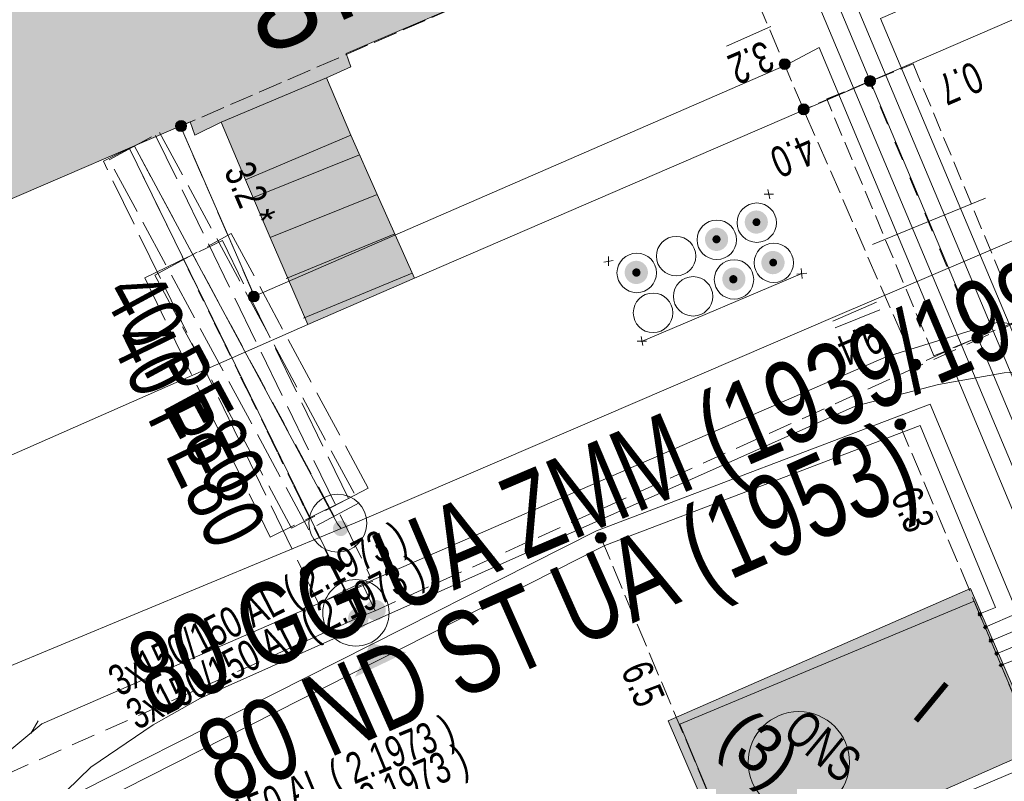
# Model space of a CAD drawing. Header units: metres. Extents: x -740 to 758, y -633 to 854.
# Tile 1049 of 1056: x 439 to 456, y 213 to 226. Entities that reach past the tile are written whole.
import ezdxf

# ---------------------------------------------------------------- set-up
doc = ezdxf.new("R2010")
doc.units = ezdxf.units.M
doc.header["$MEASUREMENT"] = 0
for name, pattern in [('208_208_208_416', [1.04, 0.208, -0.208, 0.208, -0.416]), ('333_125', [0.4576, 0.3328, -0.1248]), ('333_333', [0.6656, 0.3328, -0.3328]), ('416_125', [0.5408, 0.416, -0.1248]), ('416_208', [0.624, 0.416, -0.208]), ('416_416', [0.832, 0.416, -0.416]), ('832_208', [1.04, 0.832, -0.208])]:
    doc.linetypes.add(name, pattern=pattern)
for name, color, linetype in [('Gas.LOVION', 7, 'Continuous'), ('Grundkarte.LOVION', 7, 'Continuous'), ('Grundkarte_Text.LOVION', 7, 'Continuous'), ('Strom.LOVION', 7, 'Continuous'), ('StromBemass.LOVION', 7, 'Continuous'), ('Wasser.LOVION', 7, 'Continuous')]:
    doc.layers.add(name, color=color, linetype=linetype)
doc.styles.add('ERSTELLTER_STIL_1', font='arial.ttf')

msp = doc.modelspace()

# ---------------------------------------------------------------- hatches: boundary and pattern name
at = {"layer": 'Gas.LOVION', "linetype": 'Continuous', "lineweight": 13}
for points in [[(440.599, 223.626), (441.279, 223.929), (441.128, 224.269), (440.448, 223.966)], [(445.318, 215.699), (445.331, 215.717), (445.342, 215.736), (445.35, 215.757), (445.355, 215.778), (445.358, 215.8), (445.358, 215.822), (445.355, 215.844), (445.35, 215.865), (445.341, 215.886), (445.331, 215.905), (445.318, 215.923), (445.303, 215.939), (445.286, 215.953), (445.267, 215.965), (445.247, 215.974), (445.226, 215.981), (445.204, 215.985), (445.182, 215.986), (445.16, 215.985), (445.138, 215.981), (445.118, 215.974), (445.098, 215.964), (445.079, 215.952), (445.062, 215.938), (445.047, 215.922), (445.034, 215.904), (445.023, 215.885), (445.015, 215.864), (445.01, 215.843), (445.007, 215.821), (445.007, 215.799), (445.01, 215.777), (445.016, 215.756), (445.024, 215.735), (445.035, 215.716), (445.048, 215.698), (445.063, 215.682), (445.08, 215.668), (445.099, 215.656), (445.119, 215.647), (445.14, 215.64), (445.161, 215.636), (445.183, 215.635), (445.205, 215.636), (445.227, 215.64), (445.248, 215.647), (445.268, 215.657), (445.286, 215.669), (445.303, 215.683)], [(445.322, 215.697), (445.335, 215.715), (445.346, 215.735), (445.354, 215.755), (445.359, 215.777), (445.362, 215.799), (445.362, 215.821), (445.359, 215.842), (445.353, 215.864), (445.345, 215.884), (445.335, 215.904), (445.322, 215.921), (445.306, 215.937), (445.289, 215.951), (445.271, 215.963), (445.251, 215.973), (445.23, 215.979), (445.208, 215.983), (445.186, 215.985), (445.164, 215.983), (445.142, 215.979), (445.121, 215.972), (445.101, 215.963), (445.083, 215.951), (445.066, 215.937), (445.051, 215.921), (445.038, 215.903), (445.027, 215.883), (445.019, 215.863), (445.014, 215.841), (445.011, 215.819), (445.011, 215.797), (445.014, 215.776), (445.02, 215.754), (445.028, 215.734), (445.039, 215.714), (445.052, 215.697), (445.067, 215.681), (445.084, 215.667), (445.102, 215.655), (445.122, 215.645), (445.143, 215.639), (445.165, 215.635), (445.187, 215.633), (445.209, 215.635), (445.231, 215.639), (445.252, 215.646), (445.272, 215.655), (445.29, 215.667), (445.307, 215.681)], [(445.026, 215.559), (445.038, 215.577), (445.049, 215.597), (445.057, 215.617), (445.063, 215.639), (445.065, 215.661), (445.065, 215.683), (445.062, 215.705), (445.057, 215.726), (445.049, 215.747), (445.038, 215.766), (445.025, 215.784), (445.01, 215.8), (444.993, 215.814), (444.974, 215.826), (444.954, 215.835), (444.933, 215.842), (444.911, 215.846), (444.889, 215.847), (444.867, 215.846), (444.845, 215.842), (444.824, 215.835), (444.804, 215.825), (444.785, 215.813), (444.768, 215.799), (444.753, 215.783), (444.74, 215.765), (444.73, 215.746), (444.722, 215.725), (444.716, 215.704), (444.713, 215.682), (444.713, 215.659), (444.716, 215.637), (444.722, 215.616), (444.73, 215.595), (444.741, 215.576), (444.754, 215.558), (444.769, 215.542), (444.786, 215.528), (444.805, 215.516), (444.825, 215.507), (444.846, 215.5), (444.868, 215.496), (444.89, 215.495), (444.912, 215.496), (444.934, 215.5), (444.955, 215.507), (444.975, 215.517), (444.993, 215.529), (445.01, 215.543)], [(445.026, 215.559), (445.038, 215.577), (445.049, 215.597), (445.057, 215.617), (445.063, 215.639), (445.065, 215.661), (445.065, 215.683), (445.062, 215.705), (445.057, 215.726), (445.049, 215.747), (445.038, 215.766), (445.025, 215.784), (445.01, 215.8), (444.993, 215.814), (444.974, 215.826), (444.954, 215.835), (444.933, 215.842), (444.911, 215.846), (444.889, 215.847), (444.867, 215.846), (444.845, 215.842), (444.824, 215.835), (444.804, 215.825), (444.785, 215.813), (444.768, 215.799), (444.753, 215.783), (444.74, 215.765), (444.73, 215.746), (444.722, 215.725), (444.716, 215.704), (444.713, 215.682), (444.713, 215.659), (444.716, 215.637), (444.722, 215.616), (444.73, 215.595), (444.741, 215.576), (444.754, 215.558), (444.769, 215.542), (444.786, 215.528), (444.805, 215.516), (444.825, 215.507), (444.846, 215.5), (444.868, 215.496), (444.89, 215.495), (444.912, 215.496), (444.934, 215.5), (444.955, 215.507), (444.975, 215.517), (444.993, 215.529), (445.01, 215.543)], [(445.72, 215.082), (445.099, 215.243), (444.831, 214.656)]]:
    msp.add_hatch(color=7, dxfattribs=at).paths.add_polyline_path(points)
at = {"layer": 'Grundkarte.LOVION', "linetype": 'Continuous', "lineweight": 18}
for color, points in [(9, [(431.706, 229.938), (435.408, 221.404), (441.988, 224.235), (442.069, 224.006), (442.521, 224.227), (444.337, 224.996), (444.762, 225.186), (444.681, 225.414), (451.006, 228.131), (447.24, 236.718), (446.789, 236.497), (443.953, 235.274), (442.509, 234.63), (439.503, 233.331), (435.647, 231.654), (432.785, 230.399)]), (254, [(444.759, 224.003), (444.337, 224.996), (442.521, 224.227), (442.943, 223.234)]), (254, [(444.759, 224.003), (444.337, 224.996), (442.521, 224.227), (442.943, 223.234)]), (254, [(445.214, 222.983), (444.759, 224.003), (442.943, 223.234), (443.365, 222.241)]), (254, [(445.857, 221.539), (445.214, 222.983), (443.365, 222.241), (444.015, 220.738)]), (254, [(450.24, 213.899), (451.425, 211.148), (451.908, 211.343), (456.64, 213.431), (455.455, 216.182)])]:
    msp.add_hatch(color=color, dxfattribs=at).paths.add_polyline_path(points)
at = {"layer": 'Strom.LOVION', "linetype": 'Continuous', "lineweight": 13}
msp.add_hatch(color=7, dxfattribs=at).paths.add_polyline_path([(441.322, 223.948), (442.285, 224.367), (442.207, 224.566), (441.243, 224.147)])
at = {"layer": 'Strom.LOVION', "linetype": 'Continuous', "lineweight": 18}
for color, points in [(150, [(451.913, 222.379), (451.928, 222.4), (451.94, 222.422), (451.949, 222.445), (451.955, 222.469), (451.959, 222.494), (451.958, 222.519), (451.955, 222.544), (451.949, 222.568), (451.94, 222.592), (451.927, 222.614), (451.913, 222.634), (451.895, 222.652), (451.876, 222.668), (451.855, 222.681), (451.832, 222.692), (451.808, 222.7), (451.784, 222.704), (451.759, 222.706), (451.734, 222.704), (451.709, 222.699), (451.685, 222.691), (451.662, 222.681), (451.641, 222.667), (451.622, 222.651), (451.605, 222.633), (451.59, 222.612), (451.578, 222.59), (451.569, 222.567), (451.563, 222.543), (451.56, 222.518), (451.56, 222.493), (451.563, 222.468), (451.569, 222.444), (451.579, 222.42), (451.591, 222.398), (451.606, 222.378), (451.623, 222.36), (451.642, 222.344), (451.664, 222.331), (451.686, 222.32), (451.71, 222.312), (451.735, 222.308), (451.76, 222.306), (451.785, 222.308), (451.809, 222.313), (451.833, 222.321), (451.856, 222.331), (451.877, 222.345), (451.896, 222.361)]), (150, [(451.814, 222.46), (451.819, 222.467), (451.823, 222.475), (451.826, 222.483), (451.828, 222.491), (451.829, 222.499), (451.829, 222.508), (451.828, 222.516), (451.826, 222.525), (451.823, 222.533), (451.819, 222.54), (451.813, 222.547), (451.808, 222.553), (451.801, 222.559), (451.794, 222.563), (451.786, 222.567), (451.778, 222.569), (451.77, 222.571), (451.761, 222.571), (451.752, 222.571), (451.744, 222.569), (451.736, 222.567), (451.728, 222.563), (451.721, 222.558), (451.714, 222.553), (451.709, 222.547), (451.704, 222.54), (451.7, 222.532), (451.696, 222.524), (451.694, 222.516), (451.693, 222.507), (451.693, 222.499), (451.694, 222.49), (451.697, 222.482), (451.7, 222.474), (451.704, 222.467), (451.709, 222.46), (451.715, 222.454), (451.721, 222.448), (451.729, 222.444), (451.736, 222.44), (451.744, 222.437), (451.753, 222.436), (451.761, 222.435), (451.77, 222.436), (451.778, 222.438), (451.786, 222.44), (451.794, 222.444), (451.801, 222.449), (451.808, 222.454)]), (150, [(451.228, 222.081), (451.243, 222.101), (451.255, 222.123), (451.264, 222.147), (451.27, 222.171), (451.273, 222.196), (451.273, 222.221), (451.27, 222.246), (451.264, 222.27), (451.254, 222.294), (451.242, 222.316), (451.227, 222.336), (451.21, 222.354), (451.191, 222.37), (451.169, 222.384), (451.146, 222.394), (451.122, 222.402), (451.098, 222.407), (451.073, 222.408), (451.048, 222.407), (451.023, 222.402), (450.999, 222.394), (450.976, 222.383), (450.955, 222.37), (450.936, 222.353), (450.919, 222.335), (450.904, 222.315), (450.892, 222.293), (450.883, 222.269), (450.876, 222.245), (450.873, 222.22), (450.873, 222.195), (450.877, 222.17), (450.883, 222.145), (450.892, 222.122), (450.905, 222.1), (450.919, 222.08), (450.937, 222.061), (450.956, 222.045), (450.977, 222.032), (451, 222.021), (451.024, 222.014), (451.049, 222.009), (451.074, 222.008), (451.099, 222.009), (451.124, 222.014), (451.148, 222.022), (451.17, 222.033), (451.192, 222.046), (451.211, 222.062)]), (150, [(451.126, 222.164), (451.131, 222.171), (451.136, 222.178), (451.139, 222.187), (451.141, 222.195), (451.142, 222.204), (451.142, 222.213), (451.141, 222.221), (451.139, 222.23), (451.135, 222.238), (451.131, 222.246), (451.126, 222.253), (451.12, 222.259), (451.113, 222.265), (451.106, 222.27), (451.098, 222.273), (451.089, 222.276), (451.081, 222.278), (451.072, 222.278), (451.063, 222.278), (451.054, 222.276), (451.046, 222.273), (451.038, 222.269), (451.031, 222.265), (451.024, 222.259), (451.018, 222.253), (451.013, 222.246), (451.009, 222.238), (451.005, 222.23), (451.003, 222.221), (451.002, 222.212), (451.002, 222.204), (451.003, 222.195), (451.005, 222.186), (451.009, 222.178), (451.013, 222.17), (451.018, 222.163), (451.024, 222.157), (451.031, 222.151), (451.039, 222.147), (451.046, 222.143), (451.055, 222.14), (451.064, 222.139), (451.072, 222.138), (451.081, 222.139), (451.09, 222.14), (451.098, 222.143), (451.106, 222.147), (451.113, 222.152), (451.12, 222.157)]), (1, [(452.202, 221.679), (452.216, 221.7), (452.228, 221.722), (452.238, 221.745), (452.244, 221.77), (452.247, 221.795), (452.247, 221.82), (452.244, 221.845), (452.237, 221.869), (452.228, 221.893), (452.216, 221.915), (452.201, 221.935), (452.183, 221.953), (452.164, 221.969), (452.143, 221.983), (452.12, 221.994), (452.096, 222.001), (452.071, 222.006), (452.046, 222.007), (452.021, 222.006), (451.996, 222.001), (451.972, 221.993), (451.949, 221.982), (451.928, 221.969), (451.909, 221.953), (451.892, 221.934), (451.877, 221.914), (451.865, 221.892), (451.856, 221.868), (451.849, 221.844), (451.846, 221.819), (451.846, 221.793), (451.85, 221.768), (451.856, 221.744), (451.865, 221.721), (451.877, 221.699), (451.892, 221.678), (451.91, 221.66), (451.929, 221.644), (451.95, 221.631), (451.973, 221.62), (451.997, 221.612), (452.022, 221.607), (452.047, 221.606), (452.072, 221.608), (452.097, 221.612), (452.121, 221.62), (452.144, 221.631), (452.165, 221.645), (452.184, 221.661)]), (150, [(449.842, 221.51), (449.857, 221.53), (449.869, 221.552), (449.878, 221.576), (449.885, 221.6), (449.888, 221.625), (449.888, 221.65), (449.884, 221.675), (449.878, 221.7), (449.869, 221.723), (449.856, 221.745), (449.841, 221.766), (449.824, 221.784), (449.805, 221.8), (449.783, 221.813), (449.76, 221.824), (449.736, 221.832), (449.712, 221.836), (449.687, 221.838), (449.661, 221.836), (449.637, 221.831), (449.613, 221.824), (449.59, 221.813), (449.569, 221.799), (449.549, 221.783), (449.532, 221.765), (449.517, 221.744), (449.505, 221.722), (449.496, 221.699), (449.49, 221.674), (449.487, 221.649), (449.487, 221.624), (449.49, 221.599), (449.496, 221.574), (449.506, 221.551), (449.518, 221.529), (449.533, 221.509), (449.55, 221.49), (449.57, 221.474), (449.591, 221.461), (449.614, 221.45), (449.638, 221.442), (449.663, 221.438), (449.688, 221.436), (449.713, 221.438), (449.738, 221.443), (449.762, 221.451), (449.784, 221.461), (449.806, 221.475), (449.825, 221.491)]), (150, [(449.842, 221.51), (449.857, 221.53), (449.869, 221.552), (449.878, 221.576), (449.885, 221.6), (449.888, 221.625), (449.888, 221.65), (449.884, 221.675), (449.878, 221.7), (449.869, 221.723), (449.856, 221.745), (449.841, 221.766), (449.824, 221.784), (449.805, 221.8), (449.783, 221.813), (449.76, 221.824), (449.736, 221.832), (449.712, 221.836), (449.687, 221.838), (449.661, 221.836), (449.637, 221.831), (449.613, 221.824), (449.59, 221.813), (449.569, 221.799), (449.549, 221.783), (449.532, 221.765), (449.517, 221.744), (449.505, 221.722), (449.496, 221.699), (449.49, 221.674), (449.487, 221.649), (449.487, 221.624), (449.49, 221.599), (449.496, 221.574), (449.506, 221.551), (449.518, 221.529), (449.533, 221.509), (449.55, 221.49), (449.57, 221.474), (449.591, 221.461), (449.614, 221.45), (449.638, 221.442), (449.663, 221.438), (449.688, 221.436), (449.713, 221.438), (449.738, 221.443), (449.762, 221.451), (449.784, 221.461), (449.806, 221.475), (449.825, 221.491)]), (1, [(452.103, 221.764), (452.108, 221.771), (452.112, 221.778), (452.115, 221.786), (452.117, 221.794), (452.118, 221.802), (452.118, 221.811), (452.117, 221.819), (452.115, 221.827), (452.111, 221.835), (452.107, 221.842), (452.102, 221.849), (452.097, 221.855), (452.09, 221.861), (452.083, 221.865), (452.075, 221.869), (452.067, 221.871), (452.059, 221.873), (452.051, 221.873), (452.042, 221.873), (452.034, 221.871), (452.026, 221.869), (452.019, 221.865), (452.012, 221.86), (452.005, 221.855), (451.999, 221.849), (451.994, 221.842), (451.99, 221.835), (451.987, 221.827), (451.985, 221.819), (451.984, 221.81), (451.984, 221.802), (451.985, 221.794), (451.987, 221.786), (451.991, 221.778), (451.995, 221.77), (452, 221.764), (452.005, 221.758), (452.012, 221.752), (452.019, 221.748), (452.027, 221.744), (452.035, 221.742), (452.043, 221.74), (452.051, 221.74), (452.06, 221.74), (452.068, 221.742), (452.076, 221.744), (452.083, 221.748), (452.09, 221.752), (452.097, 221.758)]), (150, [(449.744, 221.589), (449.749, 221.597), (449.754, 221.605), (449.757, 221.613), (449.759, 221.622), (449.76, 221.631), (449.76, 221.64), (449.759, 221.648), (449.757, 221.657), (449.753, 221.666), (449.749, 221.673), (449.744, 221.681), (449.738, 221.687), (449.731, 221.693), (449.723, 221.698), (449.715, 221.701), (449.706, 221.704), (449.698, 221.706), (449.689, 221.706), (449.68, 221.706), (449.671, 221.704), (449.662, 221.701), (449.654, 221.697), (449.647, 221.693), (449.64, 221.687), (449.634, 221.68), (449.628, 221.673), (449.624, 221.665), (449.621, 221.657), (449.619, 221.648), (449.617, 221.639), (449.617, 221.63), (449.619, 221.621), (449.621, 221.613), (449.624, 221.604), (449.629, 221.596), (449.634, 221.589), (449.64, 221.583), (449.647, 221.577), (449.655, 221.572), (449.663, 221.568), (449.671, 221.566), (449.68, 221.564), (449.689, 221.563), (449.698, 221.564), (449.707, 221.566), (449.715, 221.568), (449.723, 221.572), (449.731, 221.577), (449.738, 221.583)]), (150, [(449.744, 221.589), (449.749, 221.597), (449.754, 221.605), (449.757, 221.613), (449.759, 221.622), (449.76, 221.631), (449.76, 221.64), (449.759, 221.648), (449.757, 221.657), (449.753, 221.666), (449.749, 221.673), (449.744, 221.681), (449.738, 221.687), (449.731, 221.693), (449.723, 221.698), (449.715, 221.701), (449.706, 221.704), (449.698, 221.706), (449.689, 221.706), (449.68, 221.706), (449.671, 221.704), (449.662, 221.701), (449.654, 221.697), (449.647, 221.693), (449.64, 221.687), (449.634, 221.68), (449.628, 221.673), (449.624, 221.665), (449.621, 221.657), (449.619, 221.648), (449.617, 221.639), (449.617, 221.63), (449.619, 221.621), (449.621, 221.613), (449.624, 221.604), (449.629, 221.596), (449.634, 221.589), (449.64, 221.583), (449.647, 221.577), (449.655, 221.572), (449.663, 221.568), (449.671, 221.566), (449.68, 221.564), (449.689, 221.563), (449.698, 221.564), (449.707, 221.566), (449.715, 221.568), (449.723, 221.572), (449.731, 221.577), (449.738, 221.583)]), (1, [(451.526, 221.396), (451.54, 221.416), (451.552, 221.438), (451.562, 221.462), (451.568, 221.486), (451.571, 221.511), (451.571, 221.536), (451.568, 221.561), (451.561, 221.585), (451.552, 221.608), (451.54, 221.63), (451.525, 221.65), (451.508, 221.668), (451.488, 221.684), (451.467, 221.698), (451.444, 221.708), (451.421, 221.716), (451.396, 221.721), (451.371, 221.722), (451.346, 221.72), (451.321, 221.716), (451.298, 221.708), (451.275, 221.697), (451.254, 221.684), (451.235, 221.668), (451.217, 221.649), (451.203, 221.629), (451.191, 221.607), (451.182, 221.584), (451.175, 221.559), (451.172, 221.534), (451.172, 221.509), (451.176, 221.485), (451.182, 221.46), (451.191, 221.437), (451.203, 221.415), (451.218, 221.395), (451.235, 221.377), (451.255, 221.361), (451.276, 221.347), (451.299, 221.337), (451.323, 221.329), (451.347, 221.324), (451.372, 221.323), (451.397, 221.325), (451.422, 221.329), (451.446, 221.337), (451.468, 221.348), (451.489, 221.361), (451.509, 221.378)]), (1, [(451.418, 221.473), (451.423, 221.481), (451.427, 221.489), (451.43, 221.497), (451.433, 221.506), (451.434, 221.515), (451.434, 221.524), (451.433, 221.533), (451.43, 221.541), (451.427, 221.55), (451.423, 221.558), (451.417, 221.565), (451.411, 221.571), (451.404, 221.577), (451.397, 221.582), (451.388, 221.586), (451.38, 221.588), (451.371, 221.59), (451.362, 221.591), (451.353, 221.59), (451.344, 221.588), (451.336, 221.585), (451.328, 221.582), (451.32, 221.577), (451.313, 221.571), (451.307, 221.564), (451.302, 221.557), (451.297, 221.549), (451.294, 221.541), (451.292, 221.532), (451.291, 221.523), (451.291, 221.514), (451.292, 221.505), (451.294, 221.497), (451.298, 221.488), (451.302, 221.48), (451.307, 221.473), (451.313, 221.467), (451.32, 221.461), (451.328, 221.456), (451.336, 221.452), (451.345, 221.45), (451.353, 221.448), (451.362, 221.447), (451.371, 221.448), (451.38, 221.45), (451.389, 221.452), (451.397, 221.456), (451.405, 221.461), (451.411, 221.467)]), (5, [(455.628, 215.77), (455.615, 215.754), (455.599, 215.767), (455.586, 215.751), (455.602, 215.738), (455.588, 215.722), (455.605, 215.709), (455.618, 215.725), (455.634, 215.712), (455.647, 215.728), (455.631, 215.741), (455.644, 215.757)]), (5, [(455.71, 215.542), (455.683, 215.51), (455.715, 215.483), (455.742, 215.515)]), (5, [(455.836, 215.303), (455.82, 215.316), (455.807, 215.3), (455.791, 215.313), (455.778, 215.297), (455.794, 215.284), (455.781, 215.268), (455.797, 215.255), (455.81, 215.271), (455.826, 215.258), (455.839, 215.274), (455.823, 215.287)]), (5, [(455.875, 215.056), (455.907, 215.029), (455.934, 215.061), (455.902, 215.088)]), (5, [(455.954, 214.856), (455.986, 214.83), (456.012, 214.862), (455.98, 214.889)])]:
    msp.add_hatch(color=color, dxfattribs=at).paths.add_polyline_path(points)
at = {"layer": 'StromBemass.LOVION', "linetype": 'Continuous', "lineweight": 13}
for points in [[(452.321, 225.172), (452.328, 225.181), (452.334, 225.192), (452.338, 225.203), (452.341, 225.214), (452.343, 225.226), (452.343, 225.238), (452.341, 225.249), (452.338, 225.261), (452.334, 225.272), (452.328, 225.282), (452.321, 225.291), (452.313, 225.3), (452.304, 225.307), (452.294, 225.314), (452.283, 225.319), (452.272, 225.322), (452.261, 225.324), (452.249, 225.325), (452.237, 225.324), (452.225, 225.322), (452.214, 225.318), (452.204, 225.313), (452.194, 225.307), (452.185, 225.299), (452.177, 225.291), (452.17, 225.281), (452.164, 225.271), (452.16, 225.26), (452.157, 225.249), (452.156, 225.237), (452.156, 225.225), (452.157, 225.214), (452.16, 225.202), (452.164, 225.191), (452.17, 225.181), (452.177, 225.171), (452.185, 225.163), (452.194, 225.155), (452.204, 225.149), (452.215, 225.144), (452.226, 225.141), (452.238, 225.138), (452.249, 225.138), (452.261, 225.139), (452.273, 225.141), (452.284, 225.144), (452.294, 225.149), (452.304, 225.156), (452.313, 225.163)], [(452.321, 225.172), (452.328, 225.181), (452.334, 225.192), (452.338, 225.203), (452.341, 225.214), (452.343, 225.226), (452.343, 225.238), (452.341, 225.249), (452.338, 225.261), (452.334, 225.272), (452.328, 225.282), (452.321, 225.291), (452.313, 225.3), (452.304, 225.307), (452.294, 225.314), (452.283, 225.319), (452.272, 225.322), (452.261, 225.324), (452.249, 225.325), (452.237, 225.324), (452.225, 225.322), (452.214, 225.318), (452.204, 225.313), (452.194, 225.307), (452.185, 225.299), (452.177, 225.291), (452.17, 225.281), (452.164, 225.271), (452.16, 225.26), (452.157, 225.249), (452.156, 225.237), (452.156, 225.225), (452.157, 225.214), (452.16, 225.202), (452.164, 225.191), (452.17, 225.181), (452.177, 225.171), (452.185, 225.163), (452.194, 225.155), (452.204, 225.149), (452.215, 225.144), (452.226, 225.141), (452.238, 225.138), (452.249, 225.138), (452.261, 225.139), (452.273, 225.141), (452.284, 225.144), (452.294, 225.149), (452.304, 225.156), (452.313, 225.163)], [(453.795, 224.878), (453.802, 224.887), (453.807, 224.898), (453.812, 224.909), (453.814, 224.92), (453.816, 224.932), (453.816, 224.944), (453.814, 224.956), (453.811, 224.967), (453.807, 224.978), (453.801, 224.988), (453.794, 224.998), (453.786, 225.007), (453.777, 225.014), (453.767, 225.02), (453.756, 225.025), (453.745, 225.029), (453.733, 225.031), (453.721, 225.032), (453.71, 225.031), (453.698, 225.029), (453.687, 225.025), (453.676, 225.02), (453.666, 225.014), (453.657, 225.006), (453.649, 224.997), (453.642, 224.988), (453.636, 224.977), (453.632, 224.966), (453.629, 224.955), (453.628, 224.943), (453.628, 224.931), (453.629, 224.92), (453.632, 224.908), (453.636, 224.897), (453.642, 224.887), (453.649, 224.877), (453.657, 224.869), (453.666, 224.861), (453.677, 224.855), (453.687, 224.85), (453.699, 224.846), (453.71, 224.844), (453.722, 224.843), (453.734, 224.844), (453.745, 224.846), (453.757, 224.85), (453.767, 224.855), (453.777, 224.861), (453.787, 224.869)], [(452.65, 224.391), (452.657, 224.401), (452.662, 224.411), (452.667, 224.422), (452.67, 224.434), (452.671, 224.446), (452.671, 224.457), (452.669, 224.469), (452.666, 224.481), (452.662, 224.492), (452.656, 224.502), (452.649, 224.512), (452.641, 224.52), (452.632, 224.528), (452.622, 224.534), (452.611, 224.539), (452.6, 224.543), (452.588, 224.545), (452.576, 224.546), (452.564, 224.545), (452.553, 224.543), (452.542, 224.539), (452.531, 224.534), (452.521, 224.528), (452.512, 224.52), (452.504, 224.511), (452.497, 224.502), (452.491, 224.491), (452.487, 224.48), (452.484, 224.469), (452.482, 224.457), (452.482, 224.445), (452.484, 224.433), (452.487, 224.422), (452.491, 224.411), (452.497, 224.4), (452.504, 224.391), (452.512, 224.382), (452.521, 224.375), (452.531, 224.368), (452.542, 224.363), (452.553, 224.36), (452.565, 224.357), (452.577, 224.357), (452.589, 224.357), (452.6, 224.36), (452.612, 224.363), (452.622, 224.368), (452.632, 224.375), (452.642, 224.382)], [(441.903, 224.101), (441.91, 224.111), (441.915, 224.121), (441.92, 224.132), (441.923, 224.144), (441.924, 224.155), (441.924, 224.167), (441.922, 224.179), (441.919, 224.191), (441.915, 224.202), (441.909, 224.212), (441.902, 224.222), (441.894, 224.231), (441.885, 224.238), (441.875, 224.244), (441.864, 224.25), (441.853, 224.253), (441.841, 224.255), (441.829, 224.256), (441.817, 224.255), (441.805, 224.253), (441.794, 224.249), (441.783, 224.244), (441.773, 224.238), (441.764, 224.23), (441.756, 224.221), (441.749, 224.212), (441.743, 224.201), (441.739, 224.19), (441.736, 224.179), (441.735, 224.167), (441.735, 224.155), (441.736, 224.143), (441.739, 224.132), (441.744, 224.12), (441.749, 224.11), (441.756, 224.1), (441.765, 224.092), (441.774, 224.084), (441.784, 224.078), (441.795, 224.073), (441.806, 224.069), (441.818, 224.067), (441.83, 224.066), (441.841, 224.067), (441.853, 224.069), (441.865, 224.073), (441.875, 224.078), (441.885, 224.085), (441.894, 224.092)], [(441.904, 224.105), (441.911, 224.114), (441.916, 224.125), (441.921, 224.136), (441.924, 224.147), (441.925, 224.159), (441.925, 224.171), (441.923, 224.183), (441.92, 224.194), (441.916, 224.205), (441.91, 224.216), (441.903, 224.225), (441.895, 224.234), (441.886, 224.241), (441.876, 224.248), (441.865, 224.253), (441.854, 224.256), (441.842, 224.258), (441.83, 224.259), (441.818, 224.258), (441.807, 224.256), (441.796, 224.252), (441.785, 224.247), (441.775, 224.241), (441.766, 224.233), (441.758, 224.225), (441.751, 224.215), (441.745, 224.205), (441.741, 224.194), (441.738, 224.182), (441.736, 224.17), (441.736, 224.158), (441.738, 224.147), (441.741, 224.135), (441.745, 224.124), (441.751, 224.114), (441.758, 224.104), (441.766, 224.096), (441.775, 224.088), (441.785, 224.082), (441.796, 224.077), (441.807, 224.073), (441.819, 224.071), (441.831, 224.07), (441.843, 224.071), (441.854, 224.073), (441.866, 224.077), (441.876, 224.082), (441.886, 224.088), (441.896, 224.096)], [(443.155, 221.16), (443.162, 221.17), (443.168, 221.18), (443.172, 221.191), (443.175, 221.202), (443.176, 221.214), (443.176, 221.226), (443.175, 221.237), (443.172, 221.249), (443.167, 221.26), (443.162, 221.27), (443.155, 221.279), (443.147, 221.288), (443.138, 221.295), (443.128, 221.302), (443.117, 221.307), (443.106, 221.31), (443.094, 221.312), (443.083, 221.313), (443.071, 221.312), (443.059, 221.31), (443.048, 221.306), (443.038, 221.301), (443.028, 221.295), (443.019, 221.287), (443.011, 221.279), (443.004, 221.269), (442.998, 221.259), (442.994, 221.248), (442.991, 221.237), (442.99, 221.225), (442.99, 221.213), (442.991, 221.202), (442.994, 221.19), (442.999, 221.179), (443.004, 221.169), (443.011, 221.16), (443.019, 221.151), (443.028, 221.144), (443.038, 221.137), (443.049, 221.132), (443.06, 221.129), (443.072, 221.127), (443.083, 221.126), (443.095, 221.127), (443.107, 221.129), (443.118, 221.133), (443.128, 221.138), (443.138, 221.144), (443.147, 221.152)], [(455.646, 220.448), (455.653, 220.458), (455.659, 220.468), (455.663, 220.479), (455.666, 220.491), (455.668, 220.502), (455.668, 220.514), (455.666, 220.526), (455.663, 220.537), (455.659, 220.548), (455.653, 220.559), (455.646, 220.568), (455.638, 220.577), (455.629, 220.584), (455.619, 220.591), (455.608, 220.596), (455.597, 220.599), (455.585, 220.602), (455.573, 220.602), (455.561, 220.601), (455.55, 220.599), (455.538, 220.596), (455.528, 220.59), (455.518, 220.584), (455.509, 220.576), (455.501, 220.568), (455.494, 220.558), (455.488, 220.548), (455.484, 220.537), (455.481, 220.525), (455.479, 220.514), (455.479, 220.502), (455.481, 220.49), (455.484, 220.478), (455.488, 220.467), (455.494, 220.457), (455.501, 220.448), (455.509, 220.439), (455.518, 220.431), (455.528, 220.425), (455.539, 220.42), (455.55, 220.416), (455.562, 220.414), (455.574, 220.414), (455.586, 220.414), (455.597, 220.417), (455.608, 220.42), (455.619, 220.425), (455.629, 220.432), (455.638, 220.439)], [(454.576, 219.984), (454.584, 219.994), (454.589, 220.004), (454.594, 220.016), (454.597, 220.027), (454.598, 220.039), (454.598, 220.051), (454.597, 220.063), (454.594, 220.075), (454.589, 220.086), (454.583, 220.097), (454.576, 220.106), (454.568, 220.115), (454.559, 220.123), (454.548, 220.129), (454.537, 220.134), (454.526, 220.138), (454.514, 220.14), (454.502, 220.141), (454.49, 220.14), (454.478, 220.138), (454.467, 220.134), (454.456, 220.129), (454.446, 220.122), (454.437, 220.115), (454.428, 220.106), (454.421, 220.096), (454.416, 220.085), (454.411, 220.074), (454.408, 220.063), (454.407, 220.051), (454.407, 220.039), (454.408, 220.027), (454.411, 220.015), (454.416, 220.004), (454.422, 219.993), (454.429, 219.984), (454.437, 219.975), (454.446, 219.967), (454.456, 219.961), (454.467, 219.956), (454.479, 219.952), (454.491, 219.95), (454.503, 219.949), (454.515, 219.95), (454.527, 219.952), (454.538, 219.956), (454.549, 219.961), (454.559, 219.968), (454.568, 219.975)], [(454.576, 219.984), (454.584, 219.994), (454.589, 220.004), (454.594, 220.016), (454.597, 220.027), (454.598, 220.039), (454.598, 220.051), (454.597, 220.063), (454.594, 220.075), (454.589, 220.086), (454.583, 220.097), (454.576, 220.106), (454.568, 220.115), (454.559, 220.123), (454.548, 220.129), (454.537, 220.134), (454.526, 220.138), (454.514, 220.14), (454.502, 220.141), (454.49, 220.14), (454.478, 220.138), (454.467, 220.134), (454.456, 220.129), (454.446, 220.122), (454.437, 220.115), (454.428, 220.106), (454.421, 220.096), (454.416, 220.085), (454.411, 220.074), (454.408, 220.063), (454.407, 220.051), (454.407, 220.039), (454.408, 220.027), (454.411, 220.015), (454.416, 220.004), (454.422, 219.993), (454.429, 219.984), (454.437, 219.975), (454.446, 219.967), (454.456, 219.961), (454.467, 219.956), (454.479, 219.952), (454.491, 219.95), (454.503, 219.949), (454.515, 219.95), (454.527, 219.952), (454.538, 219.956), (454.549, 219.961), (454.559, 219.968), (454.568, 219.975)], [(454.316, 218.957), (454.322, 218.966), (454.328, 218.977), (454.332, 218.988), (454.335, 218.999), (454.337, 219.011), (454.337, 219.023), (454.335, 219.035), (454.332, 219.046), (454.328, 219.057), (454.322, 219.067), (454.315, 219.077), (454.307, 219.086), (454.298, 219.093), (454.288, 219.099), (454.277, 219.104), (454.266, 219.108), (454.254, 219.11), (454.242, 219.111), (454.23, 219.11), (454.219, 219.108), (454.208, 219.104), (454.197, 219.099), (454.187, 219.093), (454.178, 219.085), (454.17, 219.077), (454.163, 219.067), (454.157, 219.056), (454.153, 219.045), (454.15, 219.034), (454.148, 219.022), (454.148, 219.01), (454.15, 218.999), (454.153, 218.987), (454.157, 218.976), (454.163, 218.966), (454.17, 218.956), (454.178, 218.948), (454.187, 218.94), (454.197, 218.934), (454.208, 218.929), (454.219, 218.925), (454.231, 218.923), (454.243, 218.922), (454.255, 218.923), (454.266, 218.925), (454.278, 218.929), (454.288, 218.934), (454.298, 218.94), (454.307, 218.948)], [(449.146, 216.998), (449.153, 217.008), (449.159, 217.018), (449.163, 217.029), (449.166, 217.04), (449.168, 217.052), (449.167, 217.064), (449.166, 217.075), (449.163, 217.087), (449.159, 217.098), (449.153, 217.108), (449.146, 217.118), (449.138, 217.126), (449.129, 217.134), (449.119, 217.14), (449.108, 217.145), (449.097, 217.149), (449.085, 217.151), (449.074, 217.151), (449.062, 217.151), (449.05, 217.148), (449.039, 217.145), (449.028, 217.14), (449.018, 217.133), (449.009, 217.126), (449.001, 217.117), (448.994, 217.108), (448.989, 217.097), (448.984, 217.086), (448.982, 217.075), (448.98, 217.063), (448.98, 217.051), (448.982, 217.04), (448.985, 217.028), (448.989, 217.017), (448.995, 217.007), (449.002, 216.998), (449.01, 216.989), (449.019, 216.981), (449.029, 216.975), (449.04, 216.97), (449.051, 216.967), (449.062, 216.964), (449.074, 216.964), (449.086, 216.965), (449.097, 216.967), (449.109, 216.97), (449.119, 216.975), (449.129, 216.982), (449.138, 216.989)]]:
    msp.add_hatch(color=7, dxfattribs=at).paths.add_polyline_path(points)
at = {"layer": 'Wasser.LOVION', "linetype": 'Continuous', "lineweight": 13}
for points in [[(440.684, 223.664), (441.364, 223.967), (441.213, 224.306), (440.533, 224.004)], [(444.687, 217.136), (444.697, 217.15), (444.705, 217.164), (444.711, 217.18), (444.715, 217.196), (444.717, 217.213), (444.717, 217.229), (444.715, 217.246), (444.711, 217.262), (444.704, 217.277), (444.696, 217.292), (444.687, 217.305), (444.675, 217.317), (444.662, 217.328), (444.648, 217.337), (444.633, 217.344), (444.617, 217.349), (444.601, 217.352), (444.584, 217.353), (444.568, 217.352), (444.551, 217.349), (444.536, 217.343), (444.521, 217.336), (444.507, 217.327), (444.494, 217.317), (444.482, 217.305), (444.473, 217.291), (444.465, 217.276), (444.459, 217.261), (444.455, 217.245), (444.452, 217.228), (444.453, 217.212), (444.455, 217.195), (444.459, 217.179), (444.465, 217.164), (444.473, 217.149), (444.483, 217.136), (444.494, 217.124), (444.507, 217.113), (444.521, 217.104), (444.536, 217.097), (444.552, 217.092), (444.569, 217.089), (444.585, 217.088), (444.602, 217.089), (444.618, 217.092), (444.634, 217.097), (444.649, 217.105), (444.663, 217.114), (444.676, 217.124)], [(444.687, 217.136), (444.697, 217.15), (444.705, 217.164), (444.711, 217.18), (444.715, 217.196), (444.717, 217.213), (444.717, 217.229), (444.715, 217.246), (444.711, 217.262), (444.704, 217.277), (444.696, 217.292), (444.687, 217.305), (444.675, 217.317), (444.662, 217.328), (444.648, 217.337), (444.633, 217.344), (444.617, 217.349), (444.601, 217.352), (444.584, 217.353), (444.568, 217.352), (444.551, 217.349), (444.536, 217.343), (444.521, 217.336), (444.507, 217.327), (444.494, 217.317), (444.482, 217.305), (444.473, 217.291), (444.465, 217.276), (444.459, 217.261), (444.455, 217.245), (444.452, 217.228), (444.453, 217.212), (444.455, 217.195), (444.459, 217.179), (444.465, 217.164), (444.473, 217.149), (444.483, 217.136), (444.494, 217.124), (444.507, 217.113), (444.521, 217.104), (444.536, 217.097), (444.552, 217.092), (444.569, 217.089), (444.585, 217.088), (444.602, 217.089), (444.618, 217.092), (444.634, 217.097), (444.649, 217.105), (444.663, 217.114), (444.676, 217.124)]]:
    msp.add_hatch(color=7, dxfattribs=at).paths.add_polyline_path(points)

# ---------------------------------------------------------------- linework, layer by layer
at = {"layer": 'Gas.LOVION', "color": 5, "linetype": '416_208', "lineweight": 18}
msp.add_lwpolyline([(473.139, 228.329), (464.249, 224.327), (462.603, 223.634), (445.177, 215.798), (444.893, 215.681), (432.247, 210.056)], dxfattribs=at)
at = {"layer": 'Gas.LOVION', "color": 7, "linetype": '832_208', "lineweight": 13}
for points in [[(441.39, 223.999), (445.107, 216.367), (444.204, 215.924), (440.488, 223.556)], [(444.722, 217.734), (443.368, 217.069), (441.202, 221.542), (442.543, 222.19)]]:
    msp.add_lwpolyline(points, close=True, dxfattribs=at)
at = {"layer": 'Gas.LOVION', "color": 252, "linetype": '208_208_208_416', "lineweight": 18}
for points in [[(440.939, 223.777), (444.656, 216.146)], [(444.045, 217.401), (441.866, 221.858)]]:
    msp.add_lwpolyline(points, dxfattribs=at)
at = {"layer": 'Gas.LOVION', "color": 5, "linetype": 'Continuous', "lineweight": 18}
msp.add_lwpolyline([(444.893, 215.681), (444.855, 215.766), (440.939, 223.777)], dxfattribs=at)
at = {"layer": 'Gas.LOVION', "color": 7, "linetype": 'Continuous', "lineweight": 13}
for points in [[(444.802, 216.16), (445.142, 216.312)], [(445.177, 215.798), (444.972, 216.236)]]:
    msp.add_lwpolyline(points, dxfattribs=at)
msp.add_circle((444.847, 215.763), 0.573, dxfattribs=at)
at = {"layer": 'Grundkarte.LOVION', "color": 8, "linetype": 'Continuous', "lineweight": 18}
for points in [[(501.907, 245.905), (485.21, 238.628), (483.394, 237.859), (475.571, 234.434), (469.363, 231.729), (461.195, 228.211), (459.299, 227.346), (445.857, 221.539), (444.015, 220.738), (436.76, 217.546), (434.349, 216.512), (431.306, 218.313), (425.388, 231.685), (515.054, 270.747)], [(464.366, 133.203), (423.71, 226.172), (426.075, 227.082), (430.058, 217.778), (430.65, 216.86), (431.629, 216.217), (432.653, 216.022), (433.76, 216.189), (434.349, 216.512), (436.76, 217.546), (444.015, 220.738), (445.857, 221.539), (459.299, 227.346), (461.195, 228.211), (469.363, 231.729), (475.571, 234.434), (483.394, 237.859), (485.21, 238.628), (501.907, 245.905)], [(443.365, 222.241), (445.214, 222.983)], [(492.134, 147.859), (474.885, 187.344), (461.608, 217.641), (460.238, 219.251), (458.116, 220.403), (455.951, 220.782), (454, 220.178), (439.427, 213.846), (437.897, 212.574), (436.915, 210.527), (436.577, 208.543), (437.038, 206.549), (445.949, 186.14), (446.436, 185.094), (447.842, 181.892), (450.169, 176.533), (453.518, 168.88)], [(460.179, 218.654), (459.387, 219.197), (458.612, 219.564), (457.758, 219.836), (456.83, 219.952), (456.037, 219.904), (454.904, 219.704), (453.463, 219.327), (442.162, 214.291), (441.35, 213.828), (440.269, 213.101), (439.433, 212.281), (438.639, 210.725), (438.367, 209.28), (438.366, 207.772), (438.451, 206.303), (438.415, 206.063), (440.467, 205.938), (443.303, 207.162)], [(439.363, 213.899), (439.237, 213.68)]]:
    msp.add_lwpolyline(points, dxfattribs=at)
at = {"layer": 'Grundkarte.LOVION', "color": 253, "linetype": 'Continuous', "lineweight": 18}
for points in [[(501.907, 245.905), (485.21, 238.628), (483.394, 237.859), (475.571, 234.434), (469.363, 231.729), (461.195, 228.211), (459.299, 227.346), (445.857, 221.539), (444.015, 220.738), (436.76, 217.546), (434.349, 216.512), (431.306, 218.313), (425.388, 231.685), (422.645, 237.978), (423.714, 239.738), (424.702, 240.219), (422.418, 245.434)], [(422.418, 245.434), (424.702, 240.219), (423.714, 239.738), (422.645, 237.978), (425.388, 231.685), (431.306, 218.313), (434.349, 216.512), (436.76, 217.546), (444.015, 220.738), (445.857, 221.539), (459.299, 227.346), (461.195, 228.211), (469.363, 231.729), (475.571, 234.434), (483.394, 237.859), (485.21, 238.628), (501.907, 245.905)], [(492.134, 147.859), (474.885, 187.344), (461.608, 217.641), (460.238, 219.251), (458.116, 220.403), (455.951, 220.782), (454, 220.178), (439.427, 213.846), (437.897, 212.574), (436.915, 210.527), (436.577, 208.543), (437.038, 206.549), (445.949, 186.14), (446.436, 185.094), (447.842, 181.892), (450.169, 176.533), (453.518, 168.88)]]:
    msp.add_lwpolyline(points, dxfattribs=at)
at = {"layer": 'Grundkarte.LOVION', "color": 8, "linetype": 'Continuous', "lineweight": 18}
for points in [[(431.706, 229.938), (432.785, 230.399), (435.647, 231.654), (439.503, 233.331), (442.509, 234.63), (443.953, 235.274), (446.789, 236.497), (447.24, 236.718), (451.006, 228.131), (444.681, 225.414), (444.762, 225.186), (444.337, 224.996), (442.521, 224.227), (442.069, 224.006), (441.988, 224.235), (435.408, 221.404)], [(436.915, 210.527), (437.897, 212.574), (439.427, 213.846), (454, 220.178), (455.951, 220.782), (458.116, 220.403), (460.238, 219.251), (461.608, 217.641), (474.885, 187.344), (450.169, 176.533), (447.842, 181.892), (446.436, 185.094), (445.949, 186.14), (437.038, 206.549), (436.577, 208.543)], [(450.24, 213.899), (455.455, 216.182), (456.64, 213.431), (451.908, 211.343), (451.425, 211.148)]]:
    msp.add_lwpolyline(points, close=True, dxfattribs=at)
at = {"layer": 'Grundkarte.LOVION', "color": 251, "linetype": 'Continuous', "lineweight": 13}
for points in [[(444.759, 224.003), (442.943, 223.234), (442.521, 224.227), (444.337, 224.996)], [(444.759, 224.003), (442.943, 223.234), (442.521, 224.227), (444.337, 224.996)], [(445.214, 222.983), (443.365, 222.241), (442.943, 223.234), (444.759, 224.003)], [(445.857, 221.539), (444.015, 220.738), (443.365, 222.241), (445.214, 222.983)]]:
    msp.add_lwpolyline(points, close=True, dxfattribs=at)
for points in [[(443.062, 222.921), (444.911, 223.663)], [(443.642, 221.529), (445.517, 222.304)], [(443.945, 220.85), (445.82, 221.624)]]:
    msp.add_lwpolyline(points, dxfattribs=at)
at = {"layer": 'Grundkarte.LOVION', "color": 253, "linetype": 'Continuous', "lineweight": 18}
msp.add_lwpolyline([(493.235, 144.154), (470.169, 132.795), (469.199, 133.646), (468.327, 135.009), (464.291, 144.25), (453.518, 168.88), (450.169, 176.533), (447.842, 181.892), (446.436, 185.094), (445.949, 186.14), (437.038, 206.549), (436.577, 208.543), (436.915, 210.527), (437.897, 212.574), (439.427, 213.846), (454, 220.178), (455.951, 220.782), (458.116, 220.403), (460.238, 219.251), (461.608, 217.641), (474.885, 187.344), (492.134, 147.859), (492.795, 146.239)], close=True, dxfattribs=at)
at = {"layer": 'Strom.LOVION', "color": 150, "linetype": 'Continuous', "lineweight": 18}
for points in [[(455.712, 215.513), (456.265, 215.759), (454.759, 219.365), (449.003, 217.177), (438.976, 212.118), (430.637, 208.982), (429.049, 208.295), (428.76, 208.991), (423.952, 220.373), (414.72, 240.13), (408.259, 255.429), (401.457, 270.28)], [(455.905, 215.058), (457.296, 215.638), (452.732, 226.497), (460.574, 229.879), (460.87, 230.174), (460.957, 230.641), (460.92, 231.021), (461.076, 231.539), (461.368, 231.73), (461.963, 231.995), (466.939, 234.152), (468.747, 235.008), (469.076, 235.572), (469.081, 235.972), (465.275, 244.215), (465.035, 244.709), (456.564, 263.787)], [(512.471, 242.15), (511.96, 243.297), (509.993, 243.918), (506.627, 249.78), (504.661, 248.569), (501.553, 247.408), (492.862, 243.351), (482.266, 238.813), (476.663, 236.418), (474.351, 235.733), (467.607, 232.606), (453.13, 226.358), (457.678, 215.513), (455.983, 214.859)], [(455.602, 215.738), (455.886, 215.855), (454.589, 218.994), (449.146, 216.925), (439.092, 211.833), (430.754, 208.698), (429.761, 208.276), (430.873, 205.665), (436.22, 196.021), (437.526, 193.09)]]:
    msp.add_lwpolyline(points, dxfattribs=at)
at = {"layer": 'Strom.LOVION', "color": 1, "linetype": 'Continuous', "lineweight": 18}
for points in [[(535.386, 261.252), (532.176, 260.525), (527.315, 259.163), (522.529, 257.631), (518.027, 255.461), (513.795, 252.639), (509.201, 250.653), (506.645, 249.442), (504.791, 248.3), (501.67, 247.123), (492.991, 243.083), (476.766, 236.117), (474.454, 235.433), (467.724, 232.322), (453.517, 226.175), (458.428, 214.492), (456.484, 213.667)], [(501.969, 246.931), (493.108, 242.799), (476.867, 235.846), (474.554, 235.162), (467.853, 232.054), (453.902, 226.02), (457.077, 218.483), (459.395, 216.848)]]:
    msp.add_lwpolyline(points, dxfattribs=at)
at = {"layer": 'Strom.LOVION', "color": 5, "linetype": 'Continuous', "lineweight": 18}
msp.add_lwpolyline([(455.823, 215.287), (456.931, 215.75), (452.843, 225.517), (452.267, 225.21), (443.095, 221.225), (441.818, 224.159)], dxfattribs=at)
at = {"layer": 'Strom.LOVION', "color": 7, "linetype": '333_125', "lineweight": 13}
msp.add_lwpolyline([(454.466, 225.233), (456.302, 220.816), (454.826, 220.199), (452.974, 224.629)], close=True, dxfattribs=at)
at = {"layer": 'Strom.LOVION', "color": 9, "linetype": '333_333', "lineweight": 18}
msp.add_lwpolyline([(455.564, 220.508), (453.712, 224.937)], dxfattribs=at)
at = {"layer": 'Strom.LOVION', "color": 250, "linetype": 'Continuous', "lineweight": 18}
for points in [[(451.959, 223.067), (451.99, 222.907)], [(451.893, 222.986), (452.056, 222.987)], [(449.126, 221.814), (449.286, 221.845)], [(449.205, 221.911), (449.206, 221.748)], [(452.536, 221.704), (452.553, 221.529)], [(452.456, 221.608), (452.632, 221.625)], [(449.703, 220.452), (449.865, 220.453)], [(449.769, 220.532), (449.799, 220.373)]]:
    msp.add_lwpolyline(points, dxfattribs=at)
at = {"layer": 'Strom.LOVION', "color": 7, "linetype": 'Continuous', "lineweight": 13}
for points in [[(455.713, 222.916), (453.766, 222.12)], [(449.777, 220.444), (452.544, 221.616)]]:
    msp.add_lwpolyline(points, dxfattribs=at)
for points in [[(451.596, 211.061), (450.437, 213.844), (455.52, 215.967), (456.676, 213.213)], [(455.628, 215.77), (455.644, 215.757), (455.631, 215.741), (455.647, 215.728), (455.634, 215.712), (455.618, 215.725), (455.605, 215.709), (455.588, 215.722), (455.602, 215.738), (455.586, 215.751), (455.599, 215.767), (455.615, 215.754)], [(455.726, 215.529), (455.742, 215.515), (455.728, 215.499), (455.715, 215.483), (455.699, 215.497), (455.683, 215.51), (455.696, 215.526), (455.71, 215.542)], [(455.836, 215.303), (455.823, 215.287), (455.839, 215.274), (455.826, 215.258), (455.81, 215.271), (455.797, 215.255), (455.781, 215.268), (455.794, 215.284), (455.778, 215.297), (455.791, 215.313), (455.807, 215.3), (455.82, 215.316)], [(455.891, 215.042), (455.875, 215.056), (455.889, 215.072), (455.902, 215.088), (455.918, 215.075), (455.934, 215.061), (455.921, 215.045), (455.907, 215.029)], [(455.97, 214.843), (455.954, 214.856), (455.967, 214.872), (455.98, 214.889), (455.996, 214.875), (456.012, 214.862), (455.999, 214.846), (455.986, 214.83)]]:
    msp.add_lwpolyline(points, close=True, dxfattribs=at)
for centre, radius in [((451.766, 222.495), 0.34), ((451.076, 222.2), 0.34), ((450.374, 221.919), 0.34), ((452.061, 221.802), 0.339), ((449.695, 221.628), 0.341), ((451.374, 221.516), 0.34), ((450.667, 221.224), 0.34), ((449.976, 220.94), 0.341)]:
    msp.add_circle(centre, radius, dxfattribs=at)
at = {"layer": 'Strom.LOVION', "color": 1, "linetype": 'Continuous', "lineweight": 18}
msp.add_circle((452.493, 213.184), 0.875, dxfattribs=at)
at = {"layer": 'StromBemass.LOVION', "color": 7, "linetype": '416_125', "lineweight": 13}
for points in [[(455.564, 220.508), (454.502, 220.034), (452.578, 224.442), (451.006, 228.131), (441.818, 224.159), (443.095, 221.225)], [(453.712, 224.937), (452.578, 224.442)], [(454.232, 219.018), (456.676, 213.213), (461.172, 215.145)], [(449.073, 217.065), (451.596, 211.061)]]:
    msp.add_lwpolyline(points, dxfattribs=at)
at = {"layer": 'StromBemass.LOVION', "color": 7, "linetype": 'Continuous', "lineweight": 13}
for points in [[(452.009, 225.879), (451.245, 225.539)], [(453.834, 221.122), (453.082, 220.797)], [(453.891, 220.994), (453.123, 220.683)]]:
    msp.add_lwpolyline(points, dxfattribs=at)
for centre, radius in [((452.249, 225.231), 0.0937), ((452.249, 225.231), 0.0937), ((453.722, 224.938), 0.0944), ((452.577, 224.451), 0.0946), ((441.829, 224.161), 0.0949), ((441.831, 224.165), 0.0945), ((443.083, 221.22), 0.0935), ((455.573, 220.508), 0.0944), ((454.502, 220.045), 0.0959), ((454.502, 220.045), 0.0959), ((454.243, 219.017), 0.0944), ((449.074, 217.058), 0.0939)]:
    msp.add_circle(centre, radius, dxfattribs=at)
at = {"layer": 'Wasser.LOVION', "color": 150, "linetype": 'Continuous', "lineweight": 18}
for points in [[(438.63, 214.744), (444.595, 217.219), (444.837, 217.316), (446.751, 218.139), (453.162, 220.894), (461.999, 224.669), (462.166, 224.774), (462.562, 224.96), (462.748, 224.565), (463.134, 223.79), (463.232, 223.548), (463.321, 223.394), (463.381, 223.237), (463.478, 222.996), (463.651, 222.584), (463.733, 222.356), (463.922, 221.931), (463.995, 221.79), (464.071, 221.62), (464.2, 221.352), (464.314, 221.097)], [(444.595, 217.219), (444.528, 217.301), (441.024, 223.815)]]:
    msp.add_lwpolyline(points, dxfattribs=at)
at = {"layer": 'Wasser.LOVION', "color": 7, "linetype": '832_208', "lineweight": 13}
for points in [[(444.036, 217.194), (440.589, 223.58), (441.459, 224.05), (444.906, 217.663)], [(445.059, 217.914), (443.738, 217.223), (441.375, 221.588), (442.694, 222.308)]]:
    msp.add_lwpolyline(points, close=True, dxfattribs=at)
at = {"layer": 'Wasser.LOVION', "color": 252, "linetype": '416_416', "lineweight": 18}
for points in [[(444.471, 217.428), (441.024, 223.815)], [(444.398, 217.569), (442.036, 221.934)]]:
    msp.add_lwpolyline(points, dxfattribs=at)
at = {"layer": 'Wasser.LOVION', "color": 7, "linetype": 'Continuous', "lineweight": 13}
msp.add_circle((444.535, 217.312), 0.5, dxfattribs=at)

# ---------------------------------------------------------------- texts
at = {"layer": 'Gas.LOVION', "color": 5, "linetype": 'Continuous', "lineweight": 18, "attachment_point": 7, "style": 'ERSTELLTER_STIL_1'}
for s, insert, char_height, rotation in [('{\\A1;\\W0.71557x;40 PE80}', (440.571, 220.466), 1.06709, 295.9657), ('{\\A1;\\W0.72132x;80 ND ST UA (1953)}', (442.73, 212.052), 1.42279, 23.9336)]:
    msp.add_mtext(s, dxfattribs=dict(at, insert=insert, char_height=char_height, rotation=rotation))
at = {"layer": 'Grundkarte_Text.LOVION', "color": 8, "linetype": 'Continuous', "lineweight": 18, "insert": (442.657, 226.931), "char_height": 1.60083, "attachment_point": 7, "rotation": 293.4303, "style": 'ERSTELLTER_STIL_1'}
msp.add_mtext('{\\A1;\\W0.71560x;15}', dxfattribs=at)
at = {"layer": 'Grundkarte_Text.LOVION', "color": 7, "linetype": 'Continuous', "lineweight": 13, "char_height": 0.83073, "attachment_point": 7, "rotation": 320.5841, "style": 'ERSTELLTER_STIL_1'}
for s, insert in [('{\\A1;\\W0.89440x;I}', (454.402, 213.991)), ('{\\A1;\\W0.89450x;(3)}', (450.914, 213.324))]:
    msp.add_mtext(s, dxfattribs=dict(at, insert=insert))
at = {"layer": 'Strom.LOVION', "color": 150, "linetype": 'Continuous', "lineweight": 18, "attachment_point": 7, "style": 'ERSTELLTER_STIL_1'}
for s, insert, char_height, rotation in [('{\\A1;\\W0.70342x;3x150/150 AL ( 2.1973 ) }', (440.837, 214.169), 0.53355, 27.2414), ('{\\A1;\\W0.70342x;3x150/150 AL ( 2.1973 ) }', (441.144, 213.593), 0.53354, 27.2414), ('{\\A1;\\W0.70341x;3x150/150 AL ( 2.1973 ) }', (441.453, 211.251), 0.53355, 22.2425), ('{\\A1;\\W0.70340x;3x150/150 AL ( 2.1973 ) }', (441.728, 210.662), 0.53355, 23.2426)]:
    msp.add_mtext(s, dxfattribs=dict(at, insert=insert, char_height=char_height, rotation=rotation))
at = {"layer": 'Strom.LOVION', "color": 1, "linetype": 'Continuous', "lineweight": 18, "insert": (452.183, 213.65), "char_height": 0.62251, "attachment_point": 7, "rotation": 320.5829, "style": 'ERSTELLTER_STIL_1'}
msp.add_mtext('{\\A1;\\W0.71560x;ONS}', dxfattribs=at)
at = {"layer": 'StromBemass.LOVION', "color": 7, "linetype": 'Continuous', "lineweight": 13, "attachment_point": 7, "style": 'ERSTELLTER_STIL_1'}
for s, insert, char_height, rotation in [('{\\A1;\\W0.71559x;3.2}', (451.901, 225.654), 0.53354, 203.2494), ('{\\A1;\\W0.71559x;0.7}', (455.515, 225.298), 0.53354, 203.2494), ('{\\A1;\\W0.71556x;4.0}', (452.629, 224.043), 0.53356, 203.2545), ('{\\A1;\\W0.71558x;3.2 *}', (442.556, 223.386), 0.53355, 293.2448), ('{\\A1;\\W0.71559x;9.4}', (453.781, 220.799), 0.53354, 203.2494), ('{\\A1;\\W0.71558x;6.3}', (454.064, 217.782), 0.53355, 293.2447), ('{\\A1;\\W0.71558x;6.5}', (449.407, 214.771), 0.53355, 293.2447)]:
    msp.add_mtext(s, dxfattribs=dict(at, insert=insert, char_height=char_height, rotation=rotation))
at = {"layer": 'Wasser.LOVION', "color": 150, "linetype": 'Continuous', "lineweight": 18, "attachment_point": 7, "style": 'ERSTELLTER_STIL_1'}
for s, insert, char_height, rotation in [('{\\A1;\\W0.71869x;80 GG UA ZMM (1939/1985)}', (441.512, 213.545), 1.42277, 23.0294), ('{\\A1;\\W0.71556x;40 PE80}', (440.442, 221.266), 1.06712, 298.3647)]:
    msp.add_mtext(s, dxfattribs=dict(at, insert=insert, char_height=char_height, rotation=rotation))

doc.saveas('drawing.dxf')
